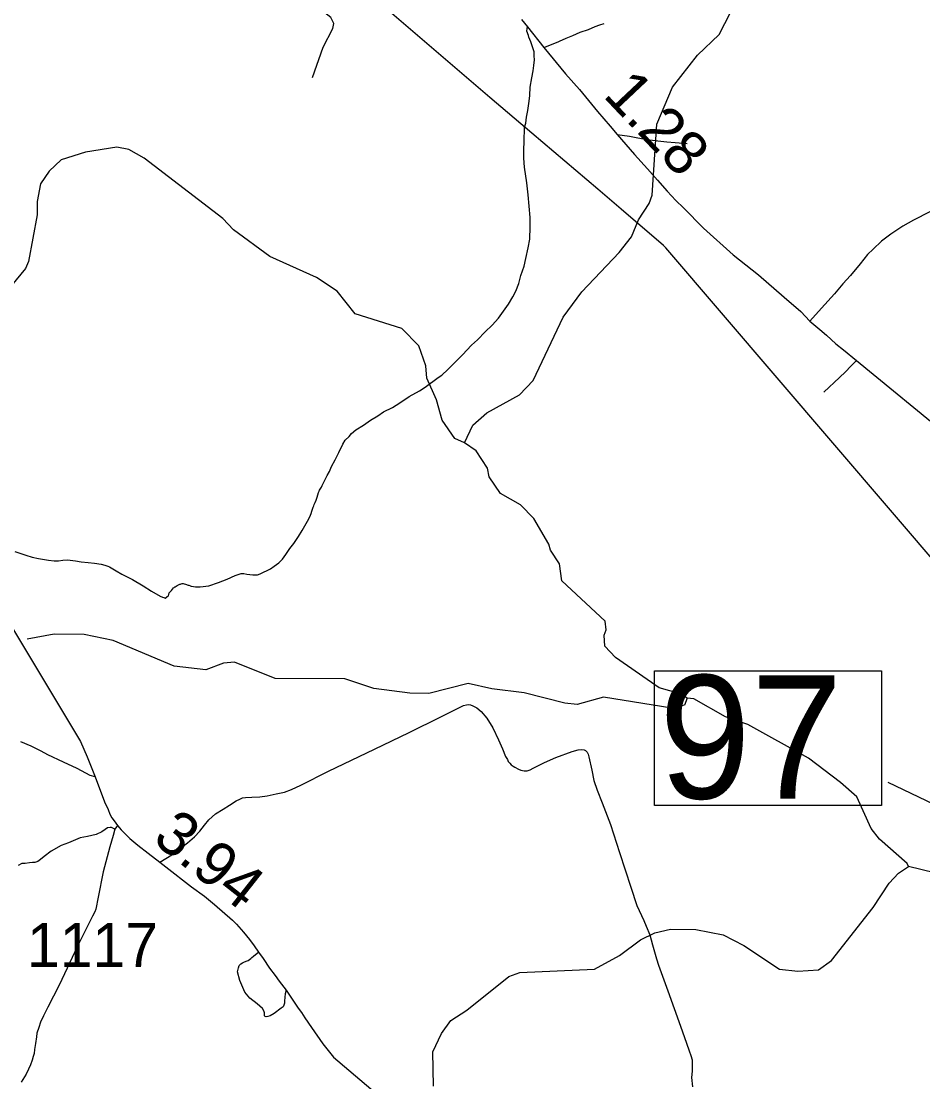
# Model space of a CAD drawing. Extents: x 2290615 to 2522933, y 819489 to 1012715.
# Drawn here: x 2446056 to 2456291, y 898683 to 910724 of the extents above; entities that cross this region are included whole.
import ezdxf

# ---------------------------------------------------------------- set-up
doc = ezdxf.new("R2010")
doc.units = 0
for name, color, linetype in [('Exist Hydrographic Creek Single Shore', 7, 'Continuous'), ('Exist Hydrographic Misc Water Feature', 7, 'Continuous'), ('Exist Road Non-System Type 51', 7, 'Continuous'), ('Exist Road Primary NC Attributed', 7, 'Continuous'), ('Exist Road Primary NC Mileage Hundredths English Label', 7, 'Continuous'), ('Exist Road Primary NC Structure Standard Bridge Number Label', 7, 'Continuous'), ('Exist Road Secondary Mileage Hundredths English Label', 7, 'Continuous'), ('Exist Road Secondary Type 51 Attributed', 7, 'Continuous'), ('Exist Road Secondary Type 51 Number Label', 7, 'Continuous'), ('Exist Utilities Electrical Transmission Line', 7, 'Continuous')]:
    doc.layers.add(name, color=color, linetype=linetype)

msp = doc.modelspace()

# ---------------------------------------------------------------- linework, layer by layer
at = {"layer": 'Exist Hydrographic Creek Single Shore'}
for points in [[(2450736, 898632), (2450730, 899025), (2450827, 899233), (2450933, 899379), (2451114, 899498), (2451591, 899878), (2451716, 899923), (2452565, 899961), (2452846, 900117), (2453085, 900294), (2453250, 900373), (2453425, 900416), (2453716, 900412), (2454025, 900352), (2454261, 900230), (2454665, 899961), (2454874, 899940), (2455107, 899953), (2455255, 900061), (2455729, 900661), (2455908, 900938), (2456014, 901051), (2456130, 901128)], [(2457648, 900467), (2457262, 900662), (2456841, 900920), (2456423, 901054), (2456130, 901128)]]:
    msp.add_lwpolyline(points, dxfattribs=at)
at = {"layer": 'Exist Hydrographic Misc Water Feature'}
for points in [[(2449363, 910086), (2449482, 910429), (2449595, 910640), (2449603, 910696), (2449569, 910764), (2449105, 911132), (2448960, 911396), (2448925, 911453), (2448941, 912012), (2448897, 912151), (2448904, 912276), (2448976, 912463), (2449002, 912871), (2449058, 913015), (2449123, 913116), (2449280, 913185), (2449814, 913141), (2450656, 913172), (2450820, 913268), (2450952, 913411)], [(2451087, 905938), (2451184, 906139), (2451340, 906276), (2451712, 906482), (2451868, 906643), (2452207, 907362), (2452419, 907650), (2452845, 908098), (2452983, 908277), (2453063, 908468), (2453186, 908653), (2453217, 908747), (2453272, 909556), (2453448, 909974), (2453734, 910337), (2453980, 910574), (2454174, 910946), (2454245, 911221), (2454279, 911728)], [(2451087, 905938), (2450978, 905986), (2450833, 906193), (2450771, 906424), (2450659, 906672), (2450649, 906813), (2450570, 907039), (2450375, 907235), (2449848, 907400), (2449644, 907658), (2449408, 907813), (2448879, 908053), (2448466, 908355), (2448346, 908485), (2447452, 909170), (2447277, 909268), (2447143, 909292), (2446785, 909235), (2446511, 909148), (2446372, 909021), (2446275, 908879), (2446235, 908677), (2446238, 908527), (2446138, 907994), (2446105, 907917), (2445820, 907570)], [(2453616, 903037), (2453541, 903087), (2453298, 903155), (2452801, 903500), (2452682, 903629), (2452672, 903754), (2452696, 903814), (2452686, 903912), (2452195, 904371), (2452167, 904564), (2452065, 904720), (2452047, 904785), (2451876, 905077), (2451724, 905232), (2451496, 905360), (2451368, 905552), (2451350, 905650), (2451222, 905848), (2451087, 905938)], [(2453616, 903037), (2453584, 902960), (2453443, 902925), (2452666, 903048), (2452368, 902966), (2452226, 902980), (2451765, 903099), (2451398, 903143), (2451131, 903205), (2450682, 903091), (2450466, 903095), (2450057, 903148), (2449730, 903259), (2448938, 903263), (2448477, 903447), (2448352, 903436), (2448153, 903359), (2447794, 903403), (2447098, 903693), (2446772, 903762), (2446430, 903764), (2446123, 903709)], [(2456130, 901128), (2456113, 901160), (2455800, 901439), (2455706, 901560), (2455542, 901918), (2455356, 902081), (2454994, 902358), (2454304, 902740), (2454053, 902825), (2453691, 903030), (2453616, 903037)]]:
    msp.add_lwpolyline(points, dxfattribs=at)
at = {"layer": 'Exist Road Non-System Type 51'}
msp.add_line((2447148, 901594), (2447117, 901551), dxfattribs=at)
for points in [[(2451767, 907944), (2451786, 908029), (2451811, 908150), (2451829, 908251), (2451833, 908389), (2451832, 908497), (2451823, 908625), (2451810, 908752), (2451794, 908888), (2451771, 909065), (2451762, 909167), (2451760, 909230), (2451762, 909288), (2451764, 909330), (2451764, 909362), (2451765, 909412), (2451769, 909465), (2451771, 909517), (2451783, 909565), (2451793, 909635), (2451807, 909710), (2451821, 909817), (2451829, 909881), (2451835, 909973), (2451852, 910079), (2451866, 910162), (2451877, 910221), (2451883, 910286), (2451880, 910332), (2451878, 910375), (2451857, 910443), (2451841, 910488), (2451820, 910541), (2451813, 910563), (2451797, 910611), (2451799, 910641), (2451804, 910660)], [(2451988, 910425), (2452114, 910476), (2452158, 910494), (2452174, 910501), (2452183, 910505), (2452195, 910510), (2452201, 910512), (2452244, 910531), (2452319, 910561), (2452403, 910598), (2452494, 910631), (2452572, 910664), (2452625, 910684), (2452675, 910698)], [(2452823, 909439), (2452963, 909417), (2453056, 909401), (2453163, 909382), (2453282, 909367), (2453386, 909355), (2453480, 909345), (2453615, 909337)], [(2447730, 904214), (2447737, 904233), (2447760, 904262), (2447772, 904274), (2447785, 904289), (2447791, 904295), (2447799, 904301), (2447803, 904304), (2447813, 904310), (2447826, 904316), (2447842, 904325), (2447856, 904332), (2447864, 904334), (2447870, 904336), (2447882, 904339), (2447890, 904339), (2447894, 904339), (2447904, 904338), (2447922, 904332), (2447951, 904322), (2447957, 904320), (2447969, 904316), (2447975, 904315), (2447987, 904311), (2448011, 904306), (2448034, 904303), (2448088, 904301), (2448184, 904315), (2448295, 904352), (2448394, 904388), (2448484, 904430), (2448552, 904452), (2448584, 904454), (2448618, 904447), (2448685, 904438), (2448739, 904440), (2448769, 904449), (2448808, 904467), (2448849, 904487), (2448887, 904508), (2448928, 904536), (2448982, 904576), (2449021, 904616), (2449061, 904669), (2449106, 904737), (2449150, 904795), (2449203, 904875), (2449246, 904941), (2449321, 905076), (2449339, 905115), (2449347, 905136), (2449356, 905160), (2449370, 905207), (2449376, 905223), (2449382, 905238), (2449391, 905259), (2449403, 905287), (2449415, 905320), (2449431, 905375), (2449437, 905389), (2449442, 905399), (2449463, 905432), (2449472, 905451), (2449509, 905528), (2449530, 905565), (2449554, 905610), (2449580, 905667), (2449619, 905745), (2449662, 905827), (2449706, 905923), (2449734, 905966), (2449779, 906010), (2449807, 906043), (2449854, 906085), (2449940, 906138), (2450022, 906194), (2450106, 906243), (2450169, 906288), (2450269, 906340), (2450355, 906391), (2450460, 906464), (2450578, 906529), (2450643, 906569), (2450791, 906677), (2450830, 906707), (2450898, 906770), (2450992, 906864), (2451064, 906935), (2451167, 907046), (2451235, 907106), (2451324, 907196), (2451401, 907271), (2451474, 907354), (2451531, 907432), (2451586, 907512), (2451635, 907595), (2451670, 907660), (2451705, 907747), (2451727, 907836), (2451767, 907944)], [(2455167, 906512), (2455346, 906677), (2455415, 906742), (2455475, 906808), (2455537, 906872)], [(2445983, 904704), (2446107, 904660), (2446180, 904640), (2446252, 904624), (2446320, 904611), (2446367, 904604), (2446428, 904597), (2446478, 904596), (2446529, 904606), (2446582, 904610), (2446672, 904599), (2446738, 904587), (2446817, 904579), (2446889, 904571), (2446962, 904558), (2447004, 904548), (2447038, 904538), (2447057, 904531), (2447135, 904484), (2447197, 904447), (2447318, 904386), (2447439, 904313), (2447536, 904253), (2447634, 904197), (2447659, 904186), (2447673, 904180), (2447690, 904175), (2447723, 904200), (2447727, 904200), (2447730, 904214)], [(2447631, 901177), (2447766, 901261), (2447943, 901397), (2448023, 901464), (2448085, 901529), (2448136, 901596), (2448184, 901658), (2448263, 901724), (2448347, 901780), (2448419, 901823), (2448497, 901873), (2448536, 901891), (2448569, 901905), (2448602, 901911), (2448672, 901915), (2448764, 901919), (2448847, 901930), (2448951, 901954), (2449043, 901972), (2449124, 902003), (2449230, 902049), (2449546, 902208), (2450065, 902460), (2450460, 902649), (2450821, 902827), (2451031, 902933), (2451076, 902956), (2451110, 902964), (2451128, 902965), (2451155, 902961), (2451183, 902951), (2451228, 902927), (2451278, 902887), (2451340, 902811), (2451411, 902701), (2451475, 902566), (2451520, 902463), (2451552, 902376), (2451575, 902341), (2451584, 902318), (2451601, 902302), (2451617, 902283), (2451639, 902266), (2451658, 902254), (2451700, 902231), (2451729, 902221), (2451766, 902212), (2451800, 902215), (2451832, 902225), (2451868, 902244), (2451919, 902270), (2451997, 902308), (2452126, 902363), (2452312, 902434), (2452378, 902451), (2452419, 902457), (2452445, 902453), (2452460, 902444), (2452482, 902424), (2452492, 902402), (2452501, 902373), (2452532, 902222), (2452557, 902102), (2452595, 901993), (2452650, 901851), (2452744, 901603), (2452847, 901287), (2452975, 900894), (2453046, 900685), (2453123, 900514), (2453149, 900450), (2453191, 900350), (2453223, 900237), (2453268, 900079), (2453291, 900008), (2453397, 899716), (2453542, 899313), (2453610, 899123), (2453639, 899036), (2453658, 898982), (2453671, 898933), (2453674, 898895), (2453673, 898803), (2453667, 898733), (2453675, 898626)], [(2446897, 902145), (2446837, 902161), (2446690, 902241), (2446536, 902311), (2446359, 902394), (2446282, 902438), (2446168, 902492), (2446050, 902544)], [(2447117, 901551), (2447082, 901569), (2447064, 901571), (2447037, 901567), (2447010, 901549), (2446970, 901522), (2446906, 901491), (2446810, 901468), (2446725, 901451), (2446591, 901395), (2446508, 901366), (2446397, 901301), (2446317, 901241), (2446276, 901205), (2446245, 901185), (2446212, 901174), (2446185, 901172), (2446149, 901167), (2446100, 901163), (2446064, 901160), (2446022, 901140)], [(2447117, 901551), (2447099, 901479), (2447061, 901349), (2446988, 901066), (2446929, 900778), (2446902, 900643), (2446892, 900611), (2446866, 900565), (2446696, 900223), (2446486, 899781), (2446358, 899529), (2446310, 899433), (2446275, 899361), (2446255, 899298), (2446232, 899234), (2446231, 899193), (2446218, 899119), (2446208, 899050), (2446201, 899004), (2446192, 898969), (2446179, 898927), (2446162, 898877), (2446138, 898825), (2446112, 898769), (2446057, 898679)], [(2449063, 899724), (2449053, 899682), (2449050, 899642), (2449045, 899600), (2449045, 899575), (2449039, 899553), (2449029, 899533), (2449007, 899519), (2448926, 899460), (2448883, 899431), (2448856, 899423), (2448837, 899420), (2448824, 899423), (2448818, 899433), (2448818, 899444), (2448818, 899466), (2448811, 899490), (2448796, 899514), (2448733, 899570), (2448653, 899634), (2448596, 899701), (2448538, 899833), (2448510, 899932), (2448522, 899978), (2448530, 900005), (2448548, 900023), (2448567, 900035), (2448590, 900046), (2448621, 900056), (2448633, 900061), (2448646, 900071), (2448664, 900084), (2448674, 900095), (2448693, 900111), (2448717, 900127), (2448751, 900155)]]:
    msp.add_lwpolyline(points, dxfattribs=at)
at = {"layer": 'Exist Road Primary NC Attributed'}
for points in [[(2451737, 910742), (2451804, 910660), (2451988, 910425), (2452235, 910127), (2452392, 909947), (2452598, 909699), (2452742, 909533), (2452823, 909439), (2453017, 909209), (2453167, 909048), (2453278, 908918), (2453388, 908793), (2453487, 908688), (2453573, 908604), (2453803, 908374), (2454138, 908073), (2454427, 907846), (2454717, 907589), (2454908, 907428), (2455009, 907320)], [(2455009, 907320), (2455123, 907225), (2455197, 907159), (2455305, 907062), (2455391, 906993), (2455537, 906872), (2456609, 905994)]]:
    msp.add_lwpolyline(points, dxfattribs=at)
at = {"layer": 'Exist Road Primary NC Structure Standard Bridge Number Label'}
msp.add_lwpolyline([(2453247, 903349), (2455823, 903349), (2455823, 901820), (2453247, 901820)], close=True, dxfattribs=at)
msp.add_lwpolyline([(2460012, 900774), (2458669, 900756), (2455896, 902080)], dxfattribs=at)
at = {"layer": 'Exist Road Secondary Type 51 Attributed'}
for points in [[(2456369, 908559), (2456185, 908466), (2456065, 908396), (2455928, 908307), (2455821, 908228), (2455726, 908134), (2455663, 908074), (2455579, 907970), (2455469, 907835), (2455385, 907743), (2455287, 907629), (2455140, 907465), (2455009, 907320)], [(2445725, 904213), (2446728, 902546), (2446805, 902372), (2446897, 902145), (2447002, 901861), (2447044, 901775), (2447062, 901723), (2447084, 901681), (2447110, 901647), (2447148, 901594), (2447190, 901542), (2447287, 901447), (2447381, 901371), (2447497, 901280), (2447631, 901177), (2447699, 901125), (2447989, 900896), (2448135, 900789), (2448251, 900695), (2448454, 900518), (2448499, 900472), (2448581, 900382), (2448649, 900297), (2448701, 900225), (2448751, 900155), (2448803, 900081), (2448875, 899974), (2448940, 899888), (2448985, 899824), (2449063, 899724), (2449200, 899520), (2449237, 899470), (2449275, 899411), (2449351, 899301), (2449478, 899114), (2449602, 898963), (2451524, 897331)]]:
    msp.add_lwpolyline(points, dxfattribs=at)
at = {"layer": 'Exist Utilities Electrical Transmission Line'}
msp.add_lwpolyline([(2470068, 888423), (2469930, 888700), (2469840, 888859), (2469670, 889096), (2469516, 889291), (2469136, 889736), (2468894, 890021), (2468571, 890393), (2468206, 890815), (2467506, 891633), (2464186, 895528), (2453373, 908151), (2453349, 908176), (2452865, 908588), (2452600, 908816), (2451851, 909454), (2451374, 909857), (2451374, 909857), (2447270, 913382)], dxfattribs=at)

# ---------------------------------------------------------------- texts
at = {"layer": 'Exist Road Primary NC Mileage Hundredths English Label'}
msp.add_text('1.28', height=500, rotation=313.2994, dxfattribs=at).set_placement((2452651, 909875))
at = {"layer": 'Exist Road Primary NC Structure Standard Bridge Number Label'}
msp.add_text('97', height=1400, dxfattribs=at).set_placement((2453297, 901899))
at = {"layer": 'Exist Road Secondary Mileage Hundredths English Label'}
msp.add_text('3.94', height=500, rotation=321.7572, dxfattribs=at).set_placement((2447531, 901417))
at = {"layer": 'Exist Road Secondary Type 51 Number Label'}
msp.add_text('1117', height=500, rotation=360, dxfattribs=at).set_placement((2446121, 899986))

doc.saveas('drawing.dxf')
